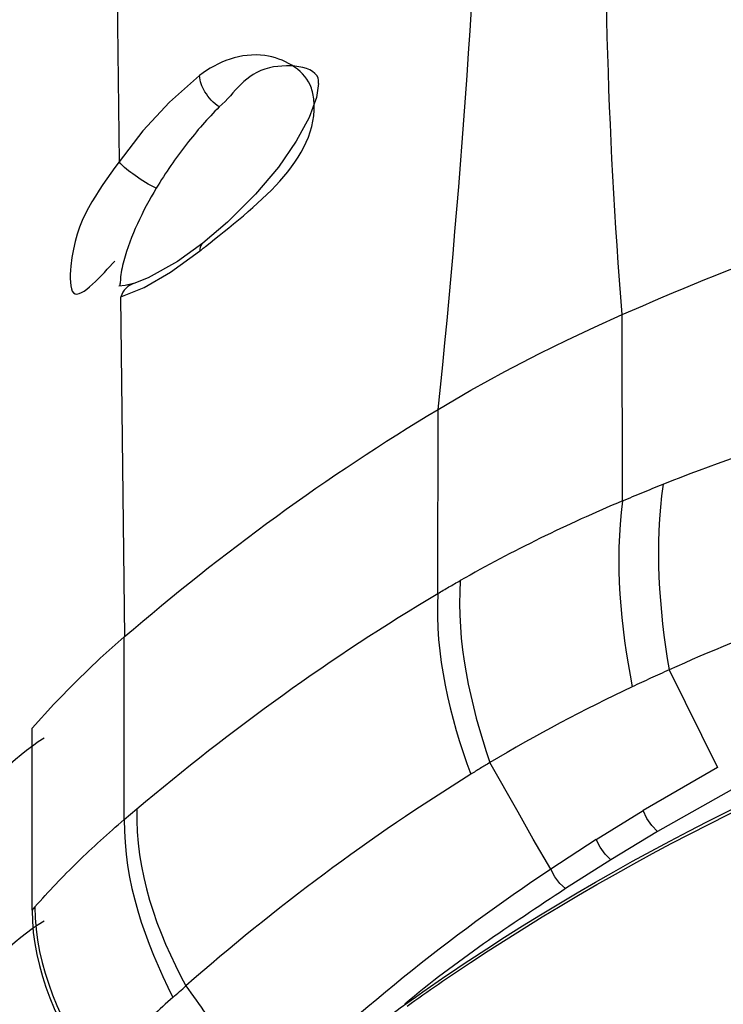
# Paper-space layout 'Sheet' of a CAD drawing. Header units: inches. Extents: x 0.2 to 10.8, y 0.2 to 8.3.
# Tile 497 of 545: x 7.396 to 7.502, y 6.749 to 6.898. Entities that reach past the tile are written whole.
import ezdxf

# ---------------------------------------------------------------- set-up
doc = ezdxf.new("R2010")
doc.units = ezdxf.units.IN
doc.header["$MEASUREMENT"] = 0
doc.layers.get('0').update_dxf_attribs({"lineweight": 5})

psp = doc.layouts.new('Sheet')

# ---------------------------------------------------------------- linework, layer by layer
at = {"color": 0, "linetype": 'ByBlock', "lineweight": -3}
for p, q in [((7.409805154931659, 6.948485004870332), (7.410704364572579, 6.876393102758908)), ((7.410904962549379, 6.85863703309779), (7.410878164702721, 6.857967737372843)), ((7.410884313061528, 6.857724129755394), (7.410878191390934, 6.857954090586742)), ((7.410904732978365, 6.857585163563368), (7.410884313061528, 6.857724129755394)), ((7.410950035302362, 6.855923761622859), (7.414509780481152, 6.857372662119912)), ((7.410935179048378, 6.855910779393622), (7.411514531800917, 6.804464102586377)), ((7.486951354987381, 6.825041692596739), (7.486912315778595, 6.853246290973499)), ((7.458960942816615, 6.811012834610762), (7.459020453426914, 6.83889792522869)), ((7.407857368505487, 6.801218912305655), (7.411487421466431, 6.804447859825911)), ((7.411487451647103, 6.776790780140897), (7.411487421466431, 6.804447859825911)), ((7.494001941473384, 6.799456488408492), (7.501342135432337, 6.784663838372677)), ((7.397518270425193, 6.763083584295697), (7.397518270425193, 6.790640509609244)), ((7.50134212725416, 6.784663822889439), (7.490066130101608, 6.7781613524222)), ((7.503435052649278, 6.781312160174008), (7.492230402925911, 6.775005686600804)), ((7.411486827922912, 6.776791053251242), (7.413371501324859, 6.778398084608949)), ((7.482946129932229, 6.77376267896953), (7.490066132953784, 6.778161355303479)), ((7.492230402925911, 6.775005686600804), (7.485157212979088, 6.770717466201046)), ((7.48294564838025, 6.773762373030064), (7.476063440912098, 6.769276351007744)), ((7.485157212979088, 6.770717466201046), (7.478321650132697, 6.76632859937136))]:
    psp.add_line(p, q, dxfattribs=at)
for points in [[(7.422902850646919, 6.889439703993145), (7.418349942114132, 6.88541995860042), (7.414310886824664, 6.881070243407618), (7.410704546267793, 6.876392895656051)], [(7.440876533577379, 6.888225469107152), (7.440572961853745, 6.886115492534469), (7.439477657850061, 6.883083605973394), (7.437543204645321, 6.879499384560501), (7.43482889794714, 6.875593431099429), (7.43136563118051, 6.871485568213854), (7.427129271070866, 6.867258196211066), (7.423400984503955, 6.864082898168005)], [(7.423396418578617, 6.864079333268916), (7.419524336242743, 6.861278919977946), (7.41512417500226, 6.858797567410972), (7.412909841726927, 6.857944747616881)], [(7.414509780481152, 6.857372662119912), (7.418461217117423, 6.859649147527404), (7.422898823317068, 6.862849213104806)], [(7.412894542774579, 6.857940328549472), (7.411620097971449, 6.857637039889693), (7.410666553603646, 6.857567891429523)], [(7.474396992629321, 6.847356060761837), (7.478509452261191, 6.84938289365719), (7.482681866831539, 6.851346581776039), (7.486912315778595, 6.853246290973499)], [(7.459020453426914, 6.83889792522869), (7.463996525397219, 6.841796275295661), (7.469143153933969, 6.84462813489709), (7.474396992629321, 6.847356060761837)], [(7.397518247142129, 6.790640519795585), (7.400795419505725, 6.794241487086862), (7.404243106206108, 6.797768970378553), (7.407857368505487, 6.801218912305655)], [(7.476096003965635, 6.769298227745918), (7.473435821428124, 6.773824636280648), (7.471144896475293, 6.777932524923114), (7.466865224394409, 6.785416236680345)], [(7.49223039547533, 6.775005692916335), (7.491393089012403, 6.775872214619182), (7.490644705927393, 6.776960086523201), (7.490066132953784, 6.778161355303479)], [(7.485157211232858, 6.770717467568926), (7.484306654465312, 6.77154895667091), (7.483543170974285, 6.772597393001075), (7.48294564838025, 6.773762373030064)], [(7.478321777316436, 6.76632845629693), (7.477456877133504, 6.76712861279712), (7.476677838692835, 6.768142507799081), (7.476095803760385, 6.769297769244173)]]:
    psp.add_lwpolyline(points, dxfattribs=at)
for centre, radius, start, end in [((7.576907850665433, 6.610583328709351), 0.2325604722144, 112.7561005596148, 119.5069699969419), ((7.628269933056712, 6.499795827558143), 0.3283688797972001, 107.0067961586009, 114.1355023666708), ((7.593484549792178, 6.573581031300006), 0.2467934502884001, 115.1938756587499, 120.8679890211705), ((7.507175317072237, 6.667141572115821), 0.1457032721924, 138.5584633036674, 138.8165691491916)]:
    psp.add_arc(centre, radius, start, end, dxfattribs=at)
for points in [[(7.459028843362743, 6.838890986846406), (7.462796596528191, 6.874783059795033), (7.464951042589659, 6.910836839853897), (7.466842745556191, 6.946876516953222)], [(7.486915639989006, 6.853242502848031), (7.484548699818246, 6.881181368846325), (7.484142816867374, 6.909273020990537), (7.484091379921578, 6.937311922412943)], [(7.423791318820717, 6.863563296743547), (7.430962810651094, 6.86938453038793), (7.441173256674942, 6.876708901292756), (7.440198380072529, 6.885894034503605)], [(7.48691232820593, 6.853246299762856), (7.503387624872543, 6.860471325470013), (7.520610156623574, 6.867499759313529), (7.538539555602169, 6.868973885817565)], [(7.493083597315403, 6.827567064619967), (7.507696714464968, 6.833379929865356), (7.522821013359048, 6.838105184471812), (7.53821718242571, 6.841313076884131)], [(7.411486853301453, 6.804448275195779), (7.426320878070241, 6.81721050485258), (7.442236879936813, 6.828838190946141), (7.459022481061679, 6.838896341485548)], [(7.493083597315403, 6.827567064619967), (7.4917637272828, 6.818285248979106), (7.49243282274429, 6.808699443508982), (7.494001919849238, 6.799456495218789)], [(7.48695133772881, 6.825041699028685), (7.485717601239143, 6.815728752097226), (7.486605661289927, 6.806113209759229), (7.488428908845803, 6.79689752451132)], [(7.462364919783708, 6.812979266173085), (7.461770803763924, 6.803688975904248), (7.463824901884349, 6.794215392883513), (7.466864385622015, 6.785416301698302)], [(7.413371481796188, 6.778393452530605), (7.427648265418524, 6.790447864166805), (7.442894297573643, 6.801470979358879), (7.458962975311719, 6.811006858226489)], [(7.458960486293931, 6.811012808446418), (7.458497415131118, 6.80175214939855), (7.460747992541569, 6.792345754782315), (7.463967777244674, 6.783650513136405)], [(7.463693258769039, 6.755462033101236), (7.492235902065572, 6.774416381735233), (7.523811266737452, 6.789191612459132), (7.556308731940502, 6.800048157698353)], [(7.463926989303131, 6.755155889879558), (7.49245880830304, 6.774031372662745), (7.524000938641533, 6.788742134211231), (7.556458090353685, 6.799553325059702)], [(7.378621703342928, 6.76127093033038), (7.383264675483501, 6.771891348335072), (7.389561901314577, 6.782991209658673), (7.399361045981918, 6.789182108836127)], [(7.463967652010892, 6.783650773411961), (7.448742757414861, 6.774214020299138), (7.434292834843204, 6.763422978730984), (7.420827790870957, 6.751610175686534)], [(7.413384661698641, 6.778409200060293), (7.413060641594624, 6.769143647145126), (7.41638821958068, 6.759749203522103), (7.420827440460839, 6.751609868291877)], [(7.411487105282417, 6.776790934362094), (7.411362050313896, 6.767487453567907), (7.414630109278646, 6.758156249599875), (7.418861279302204, 6.749869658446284)], [(7.476095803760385, 6.769297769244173), (7.460741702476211, 6.759027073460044), (7.446188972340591, 6.747382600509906), (7.433038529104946, 6.734409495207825)], [(7.478321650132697, 6.76632859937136), (7.469991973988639, 6.760823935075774), (7.46160706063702, 6.755315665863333), (7.453988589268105, 6.748862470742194)], [(7.397518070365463, 6.763083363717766), (7.397507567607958, 6.754074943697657), (7.401640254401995, 6.745089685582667), (7.406790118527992, 6.737698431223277)], [(7.397951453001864, 6.76357534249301), (7.397938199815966, 6.754554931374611), (7.402047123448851, 6.745556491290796), (7.407172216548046, 6.738133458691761)], [(7.378636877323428, 6.73348558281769), (7.383216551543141, 6.744151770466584), (7.389438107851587, 6.755441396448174), (7.399353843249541, 6.761476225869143)], [(7.428021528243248, 6.728034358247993), (7.439215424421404, 6.738017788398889), (7.451198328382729, 6.747164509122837), (7.463693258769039, 6.755462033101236)]]:
    psp.add_open_spline(points, degree=3, dxfattribs=at)
for points, knots in [([(7.439621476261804, 6.888013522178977), (7.438487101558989, 6.890483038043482), (7.432003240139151, 6.894054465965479), (7.425608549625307, 6.891570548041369), (7.42290277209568, 6.889439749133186)], [0, 0, 0, 0, 0.4410495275, 1, 1, 1, 1]), ([(7.440876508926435, 6.888225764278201), (7.441366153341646, 6.89076565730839), (7.430689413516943, 6.892054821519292), (7.428306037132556, 6.886806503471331), (7.425877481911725, 6.884700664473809)], [0, 0, 0, 0, 0.4458934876, 1, 1, 1, 1]), ([(7.425877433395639, 6.884700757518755), (7.424986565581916, 6.885267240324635), (7.423662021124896, 6.886717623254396), (7.422896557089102, 6.888583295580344), (7.422902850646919, 6.889439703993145)], [0, 0, 0, 0, 0.552111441, 1, 1, 1, 1]), ([(7.440198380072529, 6.885894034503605), (7.440158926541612, 6.886265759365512), (7.440024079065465, 6.886991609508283), (7.439772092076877, 6.88768563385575), (7.439621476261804, 6.888013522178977)], [0, 0, 0, 0, 0.5088383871, 1, 1, 1, 1]), ([(7.425877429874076, 6.884700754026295), (7.424107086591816, 6.882936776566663), (7.420683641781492, 6.879000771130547), (7.41772656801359, 6.874705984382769), (7.416331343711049, 6.872391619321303)], [0, 0, 0, 0, 0.4804626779, 1, 1, 1, 1]), ([(7.410704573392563, 6.876392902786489), (7.407361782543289, 6.871651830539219), (7.403305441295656, 6.866828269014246), (7.403191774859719, 6.853480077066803), (7.408263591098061, 6.859417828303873), (7.410037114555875, 6.861356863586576)], [0, 0, 0, 0, 0.59248377, 0.7316136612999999, 1, 1, 1, 1]), ([(7.416331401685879, 6.872391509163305), (7.415176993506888, 6.872860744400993), (7.413270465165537, 6.874191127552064), (7.411367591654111, 6.875560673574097), (7.410704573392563, 6.876392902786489)], [0, 0, 0, 0, 0.539408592, 1, 1, 1, 1]), ([(7.416331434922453, 6.87239156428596), (7.415276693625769, 6.870641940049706), (7.413383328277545, 6.867082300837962), (7.411913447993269, 6.86330900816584), (7.411407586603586, 6.861391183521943)], [0, 0, 0, 0, 0.5073933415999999, 1, 1, 1, 1]), ([(7.423401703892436, 6.86408198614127), (7.423231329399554, 6.863947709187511), (7.422960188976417, 6.863550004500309), (7.422900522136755, 6.863087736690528), (7.422898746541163, 6.862849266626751)], [0, 0, 0, 0, 0.4763412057, 1, 1, 1, 1]), ([(7.422898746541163, 6.862849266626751), (7.423046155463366, 6.862965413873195), (7.423344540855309, 6.863202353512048), (7.423641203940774, 6.863441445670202), (7.423791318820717, 6.863563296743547)], [0, 0, 0, 0, 0.4925516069, 1, 1, 1, 1]), ([(7.411407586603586, 6.861391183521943), (7.411282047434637, 6.860915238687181), (7.41107229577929, 6.860004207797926), (7.41093919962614, 6.859077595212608), (7.410904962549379, 6.85863703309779)], [0, 0, 0, 0, 0.5269413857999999, 1, 1, 1, 1]), ([(7.412906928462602, 6.857943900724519), (7.412474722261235, 6.857817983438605), (7.411610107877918, 6.857288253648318), (7.411113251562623, 6.856413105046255), (7.410950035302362, 6.855923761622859)], [0, 0, 0, 0, 0.4660096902, 1, 1, 1, 1]), ([(7.48695134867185, 6.825041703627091), (7.487967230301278, 6.825469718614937), (7.490007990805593, 6.826319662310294), (7.492055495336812, 6.827153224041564), (7.493083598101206, 6.827567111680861)], [0, 0, 0, 0, 0.4986611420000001, 1, 1, 1, 1]), ([(7.458960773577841, 6.811012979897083), (7.459523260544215, 6.811348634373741), (7.460653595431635, 6.812012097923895), (7.461792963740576, 6.812659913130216), (7.462364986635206, 6.812980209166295)], [0, 0, 0, 0, 0.499783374, 1, 1, 1, 1]), ([(7.494001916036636, 6.799456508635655), (7.493069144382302, 6.799034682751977), (7.491208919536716, 6.798187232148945), (7.489353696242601, 6.797328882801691), (7.488428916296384, 6.79689752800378)], [0, 0, 0, 0, 0.5008035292, 1, 1, 1, 1]), ([(7.466865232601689, 6.785416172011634), (7.4663784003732, 6.785128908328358), (7.465408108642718, 6.784547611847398), (7.464446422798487, 6.783952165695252), (7.463967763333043, 6.783650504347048)], [0, 0, 0, 0, 0.4997700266, 1, 1, 1, 1]), ([(7.397951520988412, 6.763575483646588), (7.400021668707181, 6.765913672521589), (7.404383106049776, 6.770482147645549), (7.409057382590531, 6.774729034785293), (7.411487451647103, 6.776790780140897)], [0, 0, 0, 0, 0.4949339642, 1, 1, 1, 1]), ([(7.454319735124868, 6.748558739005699), (7.455896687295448, 6.749682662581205), (7.459080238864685, 6.751909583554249), (7.46230199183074, 6.754080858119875), (7.463926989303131, 6.755155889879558)], [0, 0, 0, 0, 0.4984652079, 1, 1, 1, 1]), ([(7.418861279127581, 6.749869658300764), (7.419188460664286, 6.750158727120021), (7.419844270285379, 6.750738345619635), (7.420499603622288, 6.751318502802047), (7.420827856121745, 6.751609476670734)], [0, 0, 0, 0, 0.4988205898, 1, 1, 1, 1]), ([(7.420827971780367, 6.751609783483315), (7.422854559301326, 6.748736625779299), (7.426927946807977, 6.743003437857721), (7.430994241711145, 6.737265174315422), (7.433014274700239, 6.73438623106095)], [0, 0, 0, 0, 0.4999317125, 1, 1, 1, 1]), ([(7.418861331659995, 6.749869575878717), (7.41678805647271, 6.748019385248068), (7.412771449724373, 6.744222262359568), (7.408987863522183, 6.740192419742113), (7.407172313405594, 6.738133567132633)], [0, 0, 0, 0, 0.5030574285, 1, 1, 1, 1])]:
    psp.add_open_spline(points, degree=3, knots=knots, dxfattribs=at)

doc.saveas('drawing.dxf')
